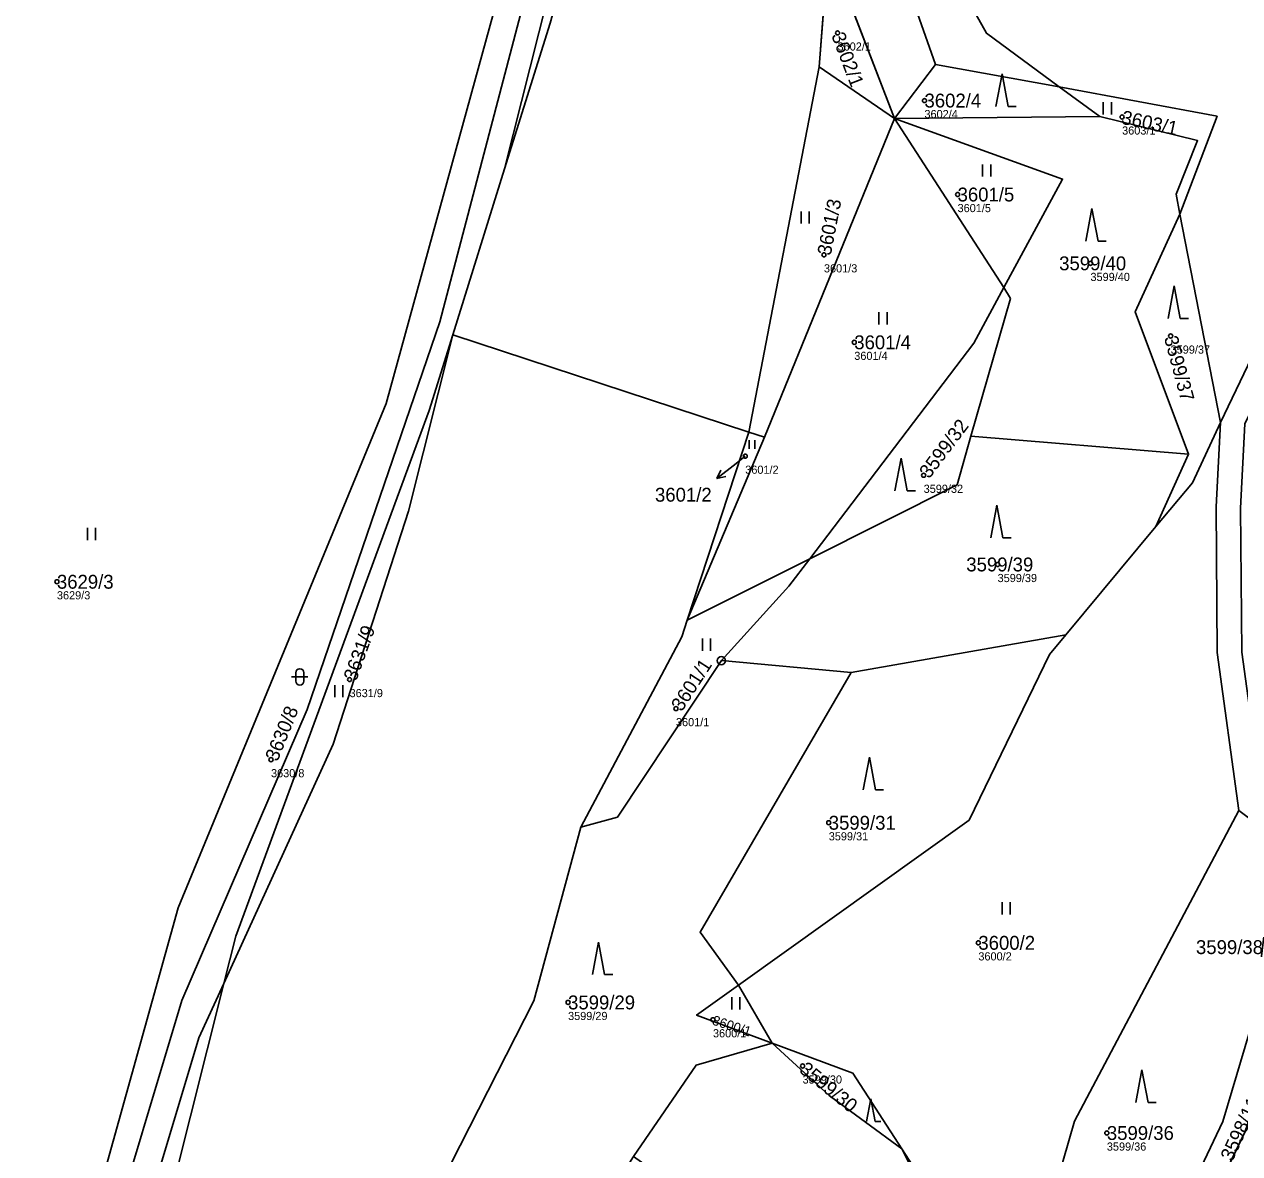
# Model space of a CAD drawing. Extents: x -761174 to -757114, y -1063806 to -1059397.
# Drawn here: x -759525.6 to -759376.5, y -1061645.3 to -1061506.8 of the extents above; entities that cross this region are included whole.
import ezdxf

# ---------------------------------------------------------------- set-up
doc = ezdxf.new("R2010")
doc.units = 0
for name, color, linetype in [('Definiční body', 7, 'Continuous'), ('Hranice parcel', 7, 'Continuous'), ('Parcelní čísla', 7, 'Continuous'), ('Polygon parcely', 7, 'Continuous'), ('Pop  PČ popisy', 7, 'Continuous'), ('Značky bodu BP', 7, 'Continuous'), ('Značky kultur', 7, 'Continuous')]:
    doc.layers.add(name, color=color, linetype=linetype)

msp = doc.modelspace()

# ---------------------------------------------------------------- linework, layer by layer
at = {"layer": 'Definiční body'}
for centre in [(-759425.83, -1061507.91), (-759415.17, -1061516.2), (-759390.93, -1061518.21), (-759411.11, -1061527.72), (-759427.5, -1061535.11), (-759394.81, -1061536.16), (-759423.78, -1061545.84), (-759384.98, -1061545.07), (-759437.15, -1061559.8), (-759415.27, -1061562.14), (-759406.2, -1061573.08), (-759521.57, -1061575.2), (-759485.68, -1061587.19), (-759445.65, -1061590.75), (-759495.31, -1061597.01), (-759426.91, -1061604.75), (-759408.56, -1061619.47), (-759458.88, -1061626.78), (-759441.11, -1061628.9), (-759430.12, -1061634.57), (-759392.8, -1061642.79)]:
    msp.add_circle(centre, 0.25, dxfattribs=at)
at = {"layer": 'Hranice parcel'}
for p, q in [((-759426.95, -1061497.33), (-759428.07, -1061512.08)), ((-759418.85, -1061518.39), (-759426.95, -1061497.33)), ((-759428.07, -1061512.08), (-759436.7, -1061556.84)), ((-759418.85, -1061518.39), (-759428.07, -1061512.08)), ((-759418.85, -1061518.39), (-759413.81, -1061511.76)), ((-759398.64, -1061514.5), (-759413.81, -1061511.76)), ((-759393.65, -1061518.17), (-759398.64, -1061514.5)), ((-759434.77, -1061557.49), (-759418.85, -1061518.39)), ((-759418.85, -1061518.39), (-759393.65, -1061518.17)), ((-759405.42, -1061539.11), (-759418.85, -1061518.39)), ((-759473.03, -1061544.93), (-759466.66, -1061524.59)), ((-759378.88, -1061555.68), (-759383.85, -1061530.12)), ((-759404.62, -1061540.45), (-759405.42, -1061539.11)), ((-759409.47, -1061557.35), (-759404.62, -1061540.45)), ((-759436.7, -1061556.84), (-759473.03, -1061544.93)), ((-759436.7, -1061556.84), (-759444.26, -1061579.89)), ((-759444.26, -1061579.89), (-759434.77, -1061557.49)), ((-759434.77, -1061557.49), (-759436.7, -1061556.84)), ((-759411.18, -1061563.32), (-759409.47, -1061557.35)), ((-759382.78, -1061559.56), (-759409.47, -1061557.35)), ((-759382.78, -1061559.56), (-759386.79, -1061568.44)), ((-759429.23, -1061572.38), (-759411.18, -1061563.32)), ((-759386.79, -1061568.44), (-759397.82, -1061581.7)), ((-759429.23, -1061572.38), (-759444.26, -1061579.89)), ((-759397.82, -1061581.7), (-759424.18, -1061586.31)), ((-759424.18, -1061586.31), (-759440.08, -1061584.87)), ((-759372.1, -1061606.65), (-759376.61, -1061603.25)), ((-759433.86, -1061631.76), (-759437.99, -1061624.67)), ((-759375.87, -1061642.69), (-759379.89, -1061651)), ((-759403.41, -1061673.66), (-759417.93, -1061644.74))]:
    msp.add_line(p, q, dxfattribs=at)
for points in [[(-759398.64, -1061514.5), (-759407.56, -1061507.95), (-759413.32, -1061497.63), (-759410.12, -1061486.45), (-759396.98, -1061456.34), (-759396.05, -1061434.89), (-759391.69, -1061416.64)], [(-759413.81, -1061511.76), (-759419.43, -1061495.88), (-759404, -1061456.6), (-759399.02, -1061419.92)], [(-759466.66, -1061524.59), (-759461.06, -1061506.72), (-759447.02, -1061456.45), (-759439.41, -1061432.33)], [(-759466.66, -1061524.59), (-759460.39, -1061499.61), (-759454.66, -1061472.83), (-759446.79, -1061434.71)], [(-759455.38, -1061462.29), (-759460.4, -1061489.1), (-759474.6, -1061543.31), (-759490.86, -1061590.85), (-759506.26, -1061626.53), (-759515.86, -1061658.6), (-759524.37, -1061704.65), (-759536.94, -1061751.67), (-759545.3, -1061775.92)], [(-759550.13, -1061774.5), (-759535.88, -1061723.43), (-759520.35, -1061664.2), (-759506.7, -1061615.17), (-759481.19, -1061553.36), (-759467.98, -1061505.33), (-759462.62, -1061464.56)], [(-759378.88, -1061555.68), (-759345.3, -1061485.66), (-759345.68, -1061474.19)], [(-759383.85, -1061530.12), (-759379.28, -1061518.12), (-759398.64, -1061514.5)], [(-759405.42, -1061539.11), (-759398.24, -1061525.83), (-759418.85, -1061518.39)], [(-759393.65, -1061518.17), (-759381.68, -1061521.11), (-759384.32, -1061527.68), (-759383.85, -1061530.12)], [(-759383.85, -1061530.12), (-759389.34, -1061542.12), (-759382.78, -1061559.56)], [(-759405.42, -1061539.11), (-759409.12, -1061545.95), (-759429.23, -1061572.38)], [(-759473.03, -1061544.93), (-759478.46, -1061566.55), (-759487.68, -1061595.12), (-759501.08, -1061624.45)], [(-759501.08, -1061624.45), (-759499.62, -1061618.65), (-759475.93, -1061554.19), (-759473.03, -1061544.93)], [(-759386.79, -1061568.44), (-759382.31, -1061563.05), (-759378.88, -1061555.68)], [(-759376.61, -1061603.25), (-759379.26, -1061583.88), (-759379.4, -1061566.01), (-759378.88, -1061555.68)], [(-759440.08, -1061584.87), (-759431.81, -1061575.76), (-759429.23, -1061572.38)], [(-759444.26, -1061579.89), (-759444.93, -1061581.95), (-759457.33, -1061605.31)], [(-759437.99, -1061624.67), (-759409.7, -1061604.45), (-759399.84, -1061584.13), (-759397.82, -1061581.7)], [(-759440.08, -1061584.87), (-759452.83, -1061604.08), (-759457.33, -1061605.31)], [(-759437.99, -1061624.67), (-759442.68, -1061618.15), (-759424.18, -1061586.31)], [(-759376.61, -1061603.25), (-759396.79, -1061641.34), (-759403.96, -1061666.33), (-759417.93, -1061644.74)], [(-759457.33, -1061605.31), (-759463.09, -1061626.6), (-759474.38, -1061648.73), (-759484.14, -1061662.25), (-759486.76, -1061672.93), (-759485.35, -1061686.92), (-759486.45, -1061701.41), (-759490.56, -1061714.46)], [(-759631.6, -1061990.87), (-759555.83, -1061812.6), (-759534.78, -1061753.82), (-759521.03, -1061704.97), (-759513.69, -1061662.87), (-759504.15, -1061631.11), (-759501.08, -1061624.45)], [(-759631.6, -1061990.87), (-759604.24, -1061931.09), (-759581.25, -1061879.45), (-759566.77, -1061849.9), (-759545.77, -1061793.38), (-759524.98, -1061727.57), (-759511.38, -1061665.28), (-759501.08, -1061624.45)], [(-759433.86, -1061631.76), (-759443.11, -1061628.33), (-759437.99, -1061624.67)], [(-759374.7, -1061628.35), (-759378.57, -1061641.39), (-759382, -1061648.6)], [(-759433.86, -1061631.76), (-759443.18, -1061634.47), (-759450.84, -1061645.69)], [(-759417.93, -1061644.74), (-759426.84, -1061638.21), (-759433.86, -1061631.76)], [(-759417.93, -1061644.74), (-759423.95, -1061635.44), (-759433.86, -1061631.76)]]:
    msp.add_lwpolyline(points, dxfattribs=at)
at = {"layer": 'Polygon parcely'}
for points in [[(-759318.15, -1061413.64), (-759322.77, -1061433.67), (-759344.4, -1061475.45), (-759345.68, -1061474.19), (-759345.3, -1061485.66), (-759378.88, -1061555.68), (-759379.4, -1061566.01), (-759379.26, -1061583.88), (-759376.61, -1061603.25), (-759372.1, -1061606.65), (-759372.21, -1061603.41), (-759373.64, -1061602.84), (-759376.26, -1061583.85), (-759376.41, -1061566.17), (-759375.88, -1061555.84), (-759342.34, -1061486.05), (-759332.75, -1061460.14), (-759329.35, -1061452.56), (-759302.56, -1061389.09), (-759296.8, -1061371.55), (-759307.84, -1061386.94)], [(-759360.6, -1061452.16), (-759347.11, -1061425.51), (-759346.04, -1061410.15), (-759337.33, -1061389.01), (-759345.75, -1061386.74), (-759355.61, -1061401.43), (-759391.69, -1061416.64), (-759396.05, -1061434.89), (-759396.98, -1061456.34), (-759410.12, -1061486.45), (-759413.32, -1061497.63), (-759407.56, -1061507.95), (-759398.64, -1061514.5), (-759379.28, -1061518.12), (-759383.85, -1061530.12), (-759378.88, -1061555.68), (-759345.3, -1061485.66), (-759345.68, -1061474.19), (-759356, -1061465.88), (-759357.7, -1061460.81)], [(-759407.56, -1061507.95), (-759413.32, -1061497.63), (-759410.12, -1061486.45), (-759396.98, -1061456.34), (-759396.05, -1061434.89), (-759391.69, -1061416.64), (-759399.02, -1061419.92), (-759404, -1061456.6), (-759419.43, -1061495.88), (-759413.81, -1061511.76), (-759398.64, -1061514.5)], [(-759409.75, -1061445.61), (-759411.28, -1061453.47), (-759426.95, -1061497.33), (-759418.85, -1061518.39), (-759413.81, -1061511.76), (-759419.43, -1061495.88), (-759404, -1061456.6), (-759399.02, -1061419.92), (-759400.78, -1061420.25)], [(-759412.11, -1061423), (-759415.79, -1061423.81), (-759439.41, -1061432.33), (-759447.02, -1061456.45), (-759461.06, -1061506.72), (-759466.66, -1061524.59), (-759473.03, -1061544.93), (-759436.7, -1061556.84), (-759428.07, -1061512.08), (-759426.95, -1061497.33), (-759425.75, -1061481.5), (-759414.01, -1061457.67), (-759409.75, -1061445.61), (-759407.15, -1061432.57), (-759403.66, -1061421.16)], [(-759461.06, -1061506.72), (-759447.02, -1061456.45), (-759439.41, -1061432.33), (-759446.79, -1061434.71), (-759454.66, -1061472.83), (-759460.39, -1061499.61), (-759466.66, -1061524.59)], [(-759455.38, -1061462.29), (-759462.62, -1061464.56), (-759467.98, -1061505.33), (-759481.19, -1061553.36), (-759506.7, -1061615.17), (-759520.35, -1061664.2), (-759535.88, -1061723.43), (-759550.13, -1061774.5), (-759545.3, -1061775.92), (-759536.94, -1061751.67), (-759524.37, -1061704.65), (-759515.86, -1061658.6), (-759506.26, -1061626.53), (-759490.86, -1061590.85), (-759474.6, -1061543.31), (-759460.4, -1061489.1)], [(-759520.35, -1061664.2), (-759506.7, -1061615.17), (-759481.19, -1061553.36), (-759467.98, -1061505.33), (-759462.62, -1061464.56), (-759514.52, -1061484.54), (-759529.32, -1061487.47), (-759531.3, -1061511.7), (-759539.84, -1061548.4), (-759550.22, -1061602), (-759561.5, -1061639.26), (-759572.37, -1061680.56), (-759581.06, -1061724.63), (-759579.6, -1061737.93), (-759590.97, -1061762.14), (-759550.13, -1061774.5), (-759535.88, -1061723.43)], [(-759426.95, -1061497.33), (-759428.07, -1061512.08), (-759418.85, -1061518.39)], [(-759418.85, -1061518.39), (-759428.07, -1061512.08), (-759436.7, -1061556.84), (-759434.77, -1061557.49)], [(-759418.85, -1061518.39), (-759393.65, -1061518.17), (-759398.64, -1061514.5), (-759413.81, -1061511.76)], [(-759381.68, -1061521.11), (-759384.32, -1061527.68), (-759383.85, -1061530.12), (-759379.28, -1061518.12), (-759398.64, -1061514.5), (-759393.65, -1061518.17)], [(-759405.42, -1061539.11), (-759418.85, -1061518.39), (-759434.77, -1061557.49), (-759444.26, -1061579.89), (-759429.23, -1061572.38), (-759409.12, -1061545.95)], [(-759404.62, -1061540.45), (-759409.47, -1061557.35), (-759382.78, -1061559.56), (-759389.34, -1061542.12), (-759383.85, -1061530.12), (-759384.32, -1061527.68), (-759381.68, -1061521.11), (-759393.65, -1061518.17), (-759418.85, -1061518.39), (-759398.24, -1061525.83), (-759405.42, -1061539.11)], [(-759398.24, -1061525.83), (-759418.85, -1061518.39), (-759405.42, -1061539.11)], [(-759386.79, -1061568.44), (-759382.31, -1061563.05), (-759378.88, -1061555.68), (-759383.85, -1061530.12), (-759389.34, -1061542.12), (-759382.78, -1061559.56)], [(-759404.62, -1061540.45), (-759405.42, -1061539.11), (-759409.12, -1061545.95), (-759429.23, -1061572.38), (-759411.18, -1061563.32), (-759409.47, -1061557.35)], [(-759473.03, -1061544.93), (-759475.93, -1061554.19), (-759499.62, -1061618.65), (-759501.08, -1061624.45), (-759487.68, -1061595.12), (-759478.46, -1061566.55)], [(-759397.82, -1061581.7), (-759399.84, -1061584.13), (-759409.7, -1061604.45), (-759437.99, -1061624.67), (-759433.86, -1061631.76), (-759423.95, -1061635.44), (-759417.93, -1061644.74), (-759403.96, -1061666.33), (-759396.79, -1061641.34), (-759376.61, -1061603.25), (-759379.26, -1061583.88), (-759379.4, -1061566.01), (-759378.88, -1061555.68), (-759382.31, -1061563.05), (-759386.79, -1061568.44)], [(-759436.7, -1061556.84), (-759444.26, -1061579.89), (-759434.77, -1061557.49)], [(-759382.78, -1061559.56), (-759409.47, -1061557.35), (-759411.18, -1061563.32), (-759429.23, -1061572.38), (-759431.81, -1061575.76), (-759440.08, -1061584.87), (-759424.18, -1061586.31), (-759397.82, -1061581.7), (-759386.79, -1061568.44)], [(-759440.08, -1061584.87), (-759431.81, -1061575.76), (-759429.23, -1061572.38), (-759444.26, -1061579.89), (-759444.93, -1061581.95), (-759457.33, -1061605.31), (-759452.83, -1061604.08)], [(-759397.82, -1061581.7), (-759424.18, -1061586.31), (-759442.68, -1061618.15), (-759437.99, -1061624.67), (-759409.7, -1061604.45), (-759399.84, -1061584.13)], [(-759452.83, -1061604.08), (-759457.33, -1061605.31), (-759463.09, -1061626.6), (-759474.38, -1061648.73), (-759484.14, -1061662.25), (-759486.76, -1061672.93), (-759485.35, -1061686.92), (-759486.45, -1061701.41), (-759490.56, -1061714.46), (-759486.11, -1061716.3), (-759499.06, -1061741.42), (-759484.68, -1061758.63), (-759493.03, -1061741.49), (-759483.63, -1061718.08), (-759477.11, -1061711.12), (-759479.89, -1061691.69), (-759450.84, -1061645.69), (-759443.18, -1061634.47), (-759433.86, -1061631.76), (-759443.11, -1061628.33), (-759437.99, -1061624.67), (-759442.68, -1061618.15), (-759424.18, -1061586.31), (-759440.08, -1061584.87)], [(-759378.57, -1061641.39), (-759382, -1061648.6), (-759389.21, -1061663.75), (-759379.89, -1061651), (-759375.87, -1061642.69), (-759360.59, -1061598.65), (-759363.58, -1061603.29), (-759365.41, -1061606.04), (-759371.79, -1061618.53), (-759374.7, -1061628.35)], [(-759372.1, -1061606.65), (-759376.61, -1061603.25), (-759396.79, -1061641.34), (-759403.96, -1061666.33), (-759417.93, -1061644.74), (-759403.41, -1061673.66), (-759382, -1061648.6), (-759378.57, -1061641.39), (-759374.7, -1061628.35)], [(-759365.58, -1061617.54), (-759370.58, -1061634.55), (-759375.87, -1061642.69), (-759379.89, -1061651), (-759393.39, -1061678.96), (-759393.93, -1061691.03), (-759320.2, -1061743.58), (-759294.52, -1061664.26)], [(-759501.08, -1061624.45), (-759504.15, -1061631.11), (-759513.69, -1061662.87), (-759521.03, -1061704.97), (-759534.78, -1061753.82), (-759555.83, -1061812.6), (-759631.6, -1061990.87), (-759604.24, -1061931.09), (-759581.25, -1061879.45), (-759566.77, -1061849.9), (-759545.77, -1061793.38), (-759524.98, -1061727.57), (-759511.38, -1061665.28)], [(-759437.99, -1061624.67), (-759443.11, -1061628.33), (-759433.86, -1061631.76)], [(-759423.95, -1061635.44), (-759433.86, -1061631.76), (-759426.84, -1061638.21), (-759417.93, -1061644.74)]]:
    msp.add_lwpolyline(points, close=True, dxfattribs=at)
for points in [[(-759460.4, -1061489.1), (-759474.6, -1061543.31), (-759490.86, -1061590.85), (-759506.26, -1061626.53), (-759515.86, -1061658.6), (-759524.37, -1061704.65), (-759536.94, -1061751.67), (-759545.3, -1061775.92), (-759556.69, -1061808.62), (-759569.81, -1061839.63), (-759636.3, -1061992.96)], [(-759631.6, -1061990.87), (-759555.83, -1061812.6), (-759534.78, -1061753.82), (-759521.03, -1061704.97), (-759513.69, -1061662.87), (-759504.15, -1061631.11), (-759501.08, -1061624.45), (-759499.62, -1061618.65), (-759475.93, -1061554.19), (-759473.03, -1061544.93), (-759466.66, -1061524.59), (-759460.39, -1061499.61)], [(-759485.07, -1061833.99), (-759477.44, -1061775.53), (-759481.6, -1061768.99), (-759495.99, -1061751.42), (-759499.06, -1061741.42), (-759490.56, -1061714.46), (-759486.45, -1061701.41), (-759485.35, -1061686.92), (-759486.76, -1061672.93), (-759484.14, -1061662.25), (-759474.38, -1061648.73), (-759463.09, -1061626.6), (-759457.33, -1061605.31), (-759444.93, -1061581.95), (-759444.26, -1061579.89), (-759436.7, -1061556.84), (-759473.03, -1061544.93), (-759478.46, -1061566.55), (-759487.68, -1061595.12), (-759501.08, -1061624.45), (-759511.38, -1061665.28), (-759524.98, -1061727.57), (-759545.77, -1061793.38)], [(-759434.06, -1061783.3), (-759395.51, -1061757.07), (-759396.18, -1061735.39), (-759397.99, -1061704.08), (-759407.44, -1061693.1), (-759405.18, -1061675.83), (-759403.41, -1061673.66), (-759417.93, -1061644.74), (-759426.84, -1061638.21), (-759433.86, -1061631.76), (-759443.18, -1061634.47), (-759450.84, -1061645.69), (-759422.65, -1061665.62), (-759445.1, -1061692.5), (-759430.4, -1061708.34), (-759439.01, -1061728.44), (-759456.14, -1061740.18), (-759455.27, -1061754.02), (-759471.19, -1061773.94), (-759464.11, -1061799.2)]]:
    msp.add_lwpolyline(points, dxfattribs=at)
at = {"layer": 'Pop  PČ popisy'}
for p, q in [((-759437.15, -1061559.8), (-759438.26, -1061560.68)), ((-759438.26, -1061560.68), (-759440.62, -1061562.53)), ((-759440.62, -1061562.53), (-759440.14, -1061561.52)), ((-759440.62, -1061562.53), (-759439.53, -1061562.31))]:
    msp.add_line(p, q, dxfattribs=at)
at = {"layer": 'Značky bodu BP'}
for radius in [0.5, 0.0303]:
    msp.add_circle((-759440.08, -1061584.87), radius, dxfattribs=at)
at = {"layer": 'Značky kultur'}
for p, q in [((-759405.66, -1061512.92), (-759406.41, -1061516.92)), ((-759404.91, -1061516.92), (-759405.66, -1061512.92)), ((-759404.91, -1061516.92), (-759403.91, -1061516.92)), ((-759393.25, -1061517.89), (-759393.25, -1061516.39)), ((-759392.25, -1061517.89), (-759392.25, -1061516.39)), ((-759408.05, -1061525.52), (-759408.05, -1061524.02)), ((-759407.05, -1061525.52), (-759407.05, -1061524.02)), ((-759430.3, -1061531.29), (-759430.3, -1061529.79)), ((-759429.3, -1061531.29), (-759429.3, -1061529.79)), ((-759394.63, -1061529.43), (-759395.38, -1061533.43)), ((-759393.88, -1061533.43), (-759394.63, -1061529.43)), ((-759393.88, -1061533.43), (-759392.88, -1061533.43)), ((-759384.55, -1061538.92), (-759385.3, -1061542.92)), ((-759383.8, -1061542.92), (-759384.55, -1061538.92)), ((-759420.76, -1061543.64), (-759420.76, -1061542.14)), ((-759419.76, -1061543.64), (-759419.76, -1061542.14)), ((-759383.8, -1061542.92), (-759382.8, -1061542.92)), ((-759436.66, -1061558.89), (-759436.66, -1061557.84)), ((-759435.96, -1061558.89), (-759435.96, -1061557.84)), ((-759418.04, -1061560.06), (-759418.79, -1061564.06)), ((-759417.29, -1061564.06), (-759418.04, -1061560.06)), ((-759417.29, -1061564.06), (-759416.29, -1061564.06)), ((-759406.29, -1061565.81), (-759407.04, -1061569.81)), ((-759405.54, -1061569.81), (-759406.29, -1061565.81)), ((-759517.83, -1061570.09), (-759517.83, -1061568.59)), ((-759516.83, -1061570.09), (-759516.83, -1061568.59)), ((-759405.54, -1061569.81), (-759404.54, -1061569.81)), ((-759442.4, -1061583.65), (-759442.4, -1061582.15)), ((-759441.4, -1061583.65), (-759441.4, -1061582.15)), ((-759492.78, -1061586.87), (-759490.78, -1061586.87)), ((-759492.28, -1061586.37), (-759492.28, -1061587.37)), ((-759491.28, -1061587.37), (-759491.28, -1061586.37)), ((-759487.49, -1061589.37), (-759487.49, -1061587.87)), ((-759486.49, -1061589.37), (-759486.49, -1061587.87)), ((-759421.93, -1061596.71), (-759422.68, -1061600.71)), ((-759421.18, -1061600.71), (-759421.93, -1061596.71)), ((-759421.18, -1061600.71), (-759420.18, -1061600.71)), ((-759405.65, -1061615.98), (-759405.65, -1061614.48)), ((-759404.65, -1061615.98), (-759404.65, -1061614.48)), ((-759455.15, -1061619.37), (-759455.9, -1061623.37)), ((-759454.4, -1061623.37), (-759455.15, -1061619.37)), ((-759454.4, -1061623.37), (-759453.4, -1061623.37)), ((-759438.81, -1061627.63), (-759438.81, -1061626.13)), ((-759437.81, -1061627.63), (-759437.81, -1061626.13)), ((-759388.5, -1061635.03), (-759389.25, -1061639.03)), ((-759387.75, -1061639.03), (-759388.5, -1061635.03)), ((-759421.74, -1061638.59), (-759422.27, -1061641.39)), ((-759421.21, -1061641.39), (-759421.74, -1061638.59)), ((-759387.75, -1061639.03), (-759386.75, -1061639.03)), ((-759421.21, -1061641.39), (-759420.52, -1061641.39))]:
    msp.add_line(p, q, dxfattribs=at)
for centre, start, end in [((-759491.78, -1061586.37), 0, 180), ((-759491.78, -1061587.37), 180, 359.9879)]:
    msp.add_arc(centre, 0.5, start, end, dxfattribs=at)

# ---------------------------------------------------------------- texts
at = {"layer": 'Definiční body'}
for s, p in [('3602/1', (-759425.83, -1061510.07)), ('3602/4', (-759415.17, -1061518.36)), ('3603/1', (-759390.93, -1061520.37)), ('3601/5', (-759411.11, -1061529.88)), ('3601/3', (-759427.5, -1061537.27)), ('3599/40', (-759394.81, -1061538.32)), ('3601/4', (-759423.78, -1061548)), ('3599/37', (-759384.98, -1061547.23)), ('3601/2', (-759437.15, -1061561.96)), ('3599/32', (-759415.27, -1061564.3)), ('3599/39', (-759406.2, -1061575.24)), ('3629/3', (-759521.57, -1061577.36)), ('3631/9', (-759485.68, -1061589.35)), ('3601/1', (-759445.65, -1061592.91)), ('3630/8', (-759495.31, -1061599.17)), ('3599/31', (-759426.91, -1061606.91)), ('3600/2', (-759408.56, -1061621.63)), ('3599/29', (-759458.88, -1061628.94)), ('3600/1', (-759441.11, -1061631.06)), ('3599/30', (-759430.12, -1061636.73)), ('3599/36', (-759392.8, -1061644.95))]:
    msp.add_text(s, height=1, dxfattribs=at).set_placement(p)
at = {"layer": 'Parcelní čísla'}
for s, height, rotation, p in [('3602/1', 1.7, 291, (-759426.62, -1061508.21)), ('3603/1', 1.7, 348, (-759391.11, -1061519.04)), ('3601/3', 1.7, 79, (-759426.67, -1061535.27)), ('3599/37', 1.7, 285, (-759385.8, -1061545.29)), ('3599/32', 1.7, 53, (-759414.59, -1061562.65)), ('3631/9', 1.7, 70, (-759484.88, -1061587.48)), ('3601/1', 1.7, 57, (-759444.94, -1061591.21)), ('3630/8', 1.7, 68, (-759494.52, -1061597.33)), ('3600/1', 1.19, 342, (-759441.29, -1061629.47)), ('3599/30', 1.7, 321, (-759430.65, -1061635.23)), ('3598/11', 1.7, 65, (-759377.41, -1061646.36))]:
    msp.add_text(s, height=height, rotation=rotation, dxfattribs=at).set_placement(p)
for s, p in [('3602/4', (-759415.17, -1061517.05)), ('3601/5', (-759411.11, -1061528.57)), ('3599/40', (-759398.65, -1061537.01)), ('3601/4', (-759423.78, -1061546.69)), ('3601/2', (-759448.22, -1061565.38)), ('3599/39', (-759410.04, -1061573.93)), ('3629/3', (-759521.57, -1061576.05)), ('3599/31', (-759426.91, -1061605.6)), ('3600/2', (-759408.56, -1061620.32)), ('3599/38', (-759381.87, -1061620.85)), ('3599/29', (-759458.88, -1061627.63)), ('3599/36', (-759392.8, -1061643.64))]:
    msp.add_text(s, height=1.7, dxfattribs=at).set_placement(p)

doc.saveas('drawing.dxf')
